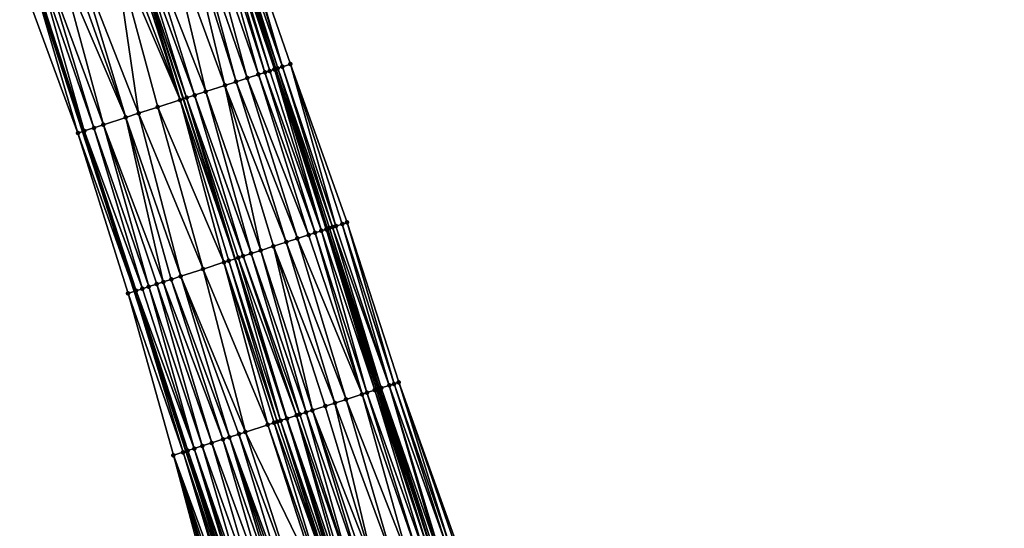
# Model space of a CAD drawing. Header units: feet. Extents: x 2004186 to 2014793, y 836912 to 864902.
# Tile 815 of 974: x 2004765 to 2004883, y 858209 to 858269. Entities that reach past the tile are written whole.
import ezdxf

# ---------------------------------------------------------------- set-up
doc = ezdxf.new("R2010")
doc.units = ezdxf.units.FT
doc.header["$LTSCALE"] = 100
doc.header["$MEASUREMENT"] = 0
for name, color, linetype, lineweight in [('EP_Travel Lane', 5, 'Continuous', 40), ('GPL_Skip Line', 2, 'Continuous', 40), ('Road Shots', 4, 'Continuous', 200), ('Road X-Section', 30, 'Continuous', 13)]:
    doc.layers.add(name, color=color, linetype=linetype, lineweight=lineweight)
doc.layers.add('I-77 SB_MM21-27-Surface-Border', color=7, linetype='Continuous')
doc.layers.add('I-77 SB_MM21-27-Surface-TIN', color=7, linetype='Continuous')

msp = doc.modelspace()

# ---------------------------------------------------------------- linework, layer by layer
at = {"layer": 'EP_Travel Lane'}
for points in [[(2004881.873520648, 857997.0684669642, 458.5691292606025), (2004875.747536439, 858016.1071297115, 458.5192208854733), (2004869.613133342, 858035.1499356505, 458.4484811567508), (2004863.477369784, 858054.1854238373, 458.3821357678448), (2004857.341625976, 858073.2208507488, 458.3037981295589), (2004851.205908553, 858092.2561958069, 458.2094438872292), (2004845.070229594, 858111.2914215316, 458.0917910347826), (2004838.93455364, 858130.3266379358, 457.9722679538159), (2004832.798871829, 858149.3618725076, 457.8563166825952), (2004826.6632275, 858168.3969907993, 457.7176259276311), (2004820.505195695, 858187.4350386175, 457.5665539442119), (2004814.337610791, 858206.459555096, 457.395103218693), (2004808.170107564, 858225.4838196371, 457.1969091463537), (2004802.002588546, 858244.5081328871, 457.0038855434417), (2004795.835165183, 858263.5321510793, 456.7795421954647), (2004789.667681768, 858282.5563545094, 456.5748603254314)], [(2004858.811787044, 857989.6379043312, 458.615256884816), (2004852.716852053, 858008.6865639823, 458.5591593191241), (2004846.597970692, 858027.7177653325, 458.4890646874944), (2004840.462217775, 858046.753220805, 458.4162963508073), (2004834.326472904, 858065.7886513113, 458.3386561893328), (2004828.190817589, 858084.823803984, 458.2066938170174), (2004822.055156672, 858103.8589740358, 458.0780883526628), (2004815.91946333, 858122.8942446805, 457.9692068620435), (2004809.783778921, 858141.9294876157, 457.8548856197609), (2004803.648109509, 858160.96468402, 457.731464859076), (2004797.499597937, 858179.9822164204, 457.5630751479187), (2004791.336236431, 858199.0082858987, 457.4093773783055), (2004785.172976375, 858218.0340422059, 457.2224387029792), (2004779.009815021, 858237.0594938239, 457.0031594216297), (2004772.846611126, 858256.0850767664, 456.7978183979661), (2004766.683431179, 858275.1105857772, 456.584631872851)]]:
    msp.add_polyline3d(points, dxfattribs=at)
at = {"layer": 'GPL_Skip Line'}
msp.add_polyline3d([(2004870.935166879, 857993.5443366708, 458.8010420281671), (2004864.801595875, 858012.5805491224, 458.746183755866), (2004858.659796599, 858031.614036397, 458.6814921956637), (2004852.513672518, 858050.6461199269, 458.6047081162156), (2004846.367547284, 858069.6782070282, 458.5286224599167), (2004840.221465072, 858088.7101609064, 458.4264794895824), (2004834.07541924, 858107.7420021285, 458.3023016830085), (2004827.929374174, 858126.7738409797, 458.1776602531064), (2004821.783314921, 858145.8057237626, 458.0616115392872), (2004815.637275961, 858164.8375437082, 457.9332722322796), (2004809.48068655, 858183.8656085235, 457.7604443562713), (2004803.317154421, 858202.8914790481, 457.5929444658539), (2004797.153690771, 858221.9171381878, 457.403007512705), (2004790.990242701, 858240.9427492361, 457.2079659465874), (2004784.826929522, 858259.9679438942, 456.9687273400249), (2004778.663469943, 858278.9935904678, 456.7774565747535)], dxfattribs=at)
at = {"layer": 'I-77 SB_MM21-27-Surface-Border', "color": 3, "linetype": 'ByBlock', "lineweight": -2}
for points in [[(2004791.031646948, 858282.9971147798, 456.4688542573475), (2004797.575672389, 858264.0946332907, 456.6484780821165), (2004804.309958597, 858245.2538027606, 456.8295379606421), (2004810.473404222, 858226.2281992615, 457.0253808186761), (2004817.207816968, 858207.3869781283, 457.1649817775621), (2004823.371310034, 858188.3612281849, 457.345280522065), (2004829.721831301, 858169.3834546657, 457.4933803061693), (2004835.677512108, 858150.2902850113, 457.6436087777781), (2004841.823599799, 858131.258314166, 457.7424332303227), (2004847.969608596, 858112.2265876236, 457.8890655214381), (2004854.115690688, 858093.1946341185, 457.9912454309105), (2004860.071450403, 858074.101220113, 458.0936927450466), (2004865.836884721, 858054.9463549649, 458.1981775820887), (2004871.983025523, 858035.9142196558, 458.2648225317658), (2004877.746383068, 858016.7509789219, 458.3539276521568), (2004882.547377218, 857997.2855358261, 458.5244382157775)], [(2004857.800223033, 857989.3119318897, 458.5795687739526), (2004852.428094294, 858008.5935127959, 458.548836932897), (2004845.337633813, 858027.3105517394, 458.4524328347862), (2004839.001214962, 858046.2810892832, 458.359136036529), (2004832.093858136, 858065.0671550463, 458.2488504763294), (2004825.757494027, 858084.0375230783, 458.1224225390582), (2004819.230837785, 858102.9463369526, 457.977844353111), (2004813.084783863, 858121.9782032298, 457.8585929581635), (2004806.93871774, 858141.0101072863, 457.7467051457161), (2004800.792676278, 858160.041934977, 457.619880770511), (2004794.831159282, 858179.1167813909, 457.4689240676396), (2004788.857836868, 858198.2044604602, 457.3195889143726), (2004783.645625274, 858217.5385342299, 457.1538074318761), (2004778.243193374, 858236.810832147, 456.9733313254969), (2004772.270011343, 858255.8980778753, 456.7779989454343), (2004765.345662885, 858274.6766446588, 456.530457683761)]]:
    msp.add_polyline3d(points, dxfattribs=at)
at = {"layer": 'I-77 SB_MM21-27-Surface-TIN', "color": 128, "linetype": 'ByBlock', "lineweight": -2}
for points in [[(2004788.938301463, 858282.3204268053, 456.609340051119), (2004788.367455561, 858282.1356702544, 456.6258647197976), (2004794.530865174, 858263.1101779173, 456.8335073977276)], [(2004789.318878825, 858282.4435563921, 456.5939242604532), (2004788.938301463, 858282.3204268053, 456.609340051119), (2004795.101719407, 858263.2949087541, 456.8142533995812)], [(2004788.938301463, 858282.3204268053, 456.609340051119), (2004794.530865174, 858263.1101779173, 456.8335073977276), (2004795.101719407, 858263.2949087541, 456.8142533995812)], [(2004789.318878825, 858282.4435563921, 456.5939242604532), (2004795.67259209, 858263.4795826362, 456.7889540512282), (2004789.667681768, 858282.5563545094, 456.5748603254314)], [(2004789.318878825, 858282.4435563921, 456.5939242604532), (2004795.101719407, 858263.2949087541, 456.8142533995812), (2004795.67259209, 858263.4795826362, 456.7889540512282)], [(2004789.699472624, 858282.5666352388, 456.5731227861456), (2004789.667681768, 858282.5563545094, 456.5748603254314), (2004795.835165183, 858263.5321510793, 456.7795421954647)], [(2004795.67259209, 858263.4795826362, 456.7889540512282), (2004795.835165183, 858263.5321510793, 456.7795421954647), (2004789.667681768, 858282.5563545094, 456.5748603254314)], [(2004790.080082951, 858282.6896630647, 456.5469057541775), (2004789.699472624, 858282.5666352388, 456.5731227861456), (2004796.05318965, 858263.6026498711, 456.766920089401)], [(2004789.699472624, 858282.5666352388, 456.5731227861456), (2004795.835165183, 858263.5321510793, 456.7795421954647), (2004796.05318965, 858263.6026498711, 456.766920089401)], [(2004790.841332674, 858282.9356289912, 456.4849479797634), (2004790.080082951, 858282.6896630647, 456.5469057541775), (2004796.62410595, 858263.7871891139, 456.7273296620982)], [(2004790.080082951, 858282.6896630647, 456.5469057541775), (2004796.05318965, 858263.6026498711, 456.766920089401), (2004796.62410595, 858263.7871891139, 456.7273296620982)], [(2004791.031646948, 858282.9971147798, 456.4688542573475), (2004790.841332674, 858282.9356289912, 456.4849479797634), (2004796.62410595, 858263.7871891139, 456.7273296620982)], [(2004791.031646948, 858282.9971147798, 456.4688542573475), (2004796.62410595, 858263.7871891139, 456.7273296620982), (2004797.575672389, 858264.0946332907, 456.6484780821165)], [(2004785.132763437, 858281.0884037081, 456.6863072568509), (2004782.84949733, 858280.3490147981, 456.7139070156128), (2004789.773973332, 858261.570054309, 456.919660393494)], [(2004785.893850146, 858281.33487283, 456.677760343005), (2004785.132763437, 858281.0884037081, 456.6863072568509), (2004791.105882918, 858262.001351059, 456.9021332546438)], [(2004785.132763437, 858281.0884037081, 456.6863072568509), (2004789.773973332, 858261.570054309, 456.919660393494), (2004791.105882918, 858262.001351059, 456.9021332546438)], [(2004787.225785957, 858281.7660886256, 456.6516403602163), (2004785.893850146, 858281.33487283, 456.677760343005), (2004792.437821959, 858262.4325568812, 456.8749547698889)], [(2004785.893850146, 858281.33487283, 456.677760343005), (2004791.105882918, 858262.001351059, 456.9021332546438), (2004792.437821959, 858262.4325568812, 456.8749547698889)], [(2004788.367455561, 858282.1356702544, 456.6258647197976), (2004787.225785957, 858281.7660886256, 456.6516403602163), (2004793.769752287, 858262.8637896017, 456.8506313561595)], [(2004787.225785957, 858281.7660886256, 456.6516403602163), (2004792.437821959, 858262.4325568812, 456.8749547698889), (2004793.769752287, 858262.8637896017, 456.8506313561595)], [(2004788.367455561, 858282.1356702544, 456.6258647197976), (2004793.769752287, 858262.8637896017, 456.8506313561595), (2004794.530865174, 858263.1101779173, 456.8335073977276)], [(2004782.84949733, 858280.3490147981, 456.7139070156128), (2004780.185642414, 858279.48653164, 456.7606735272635), (2004787.490724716, 858260.8306114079, 456.9415291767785)], [(2004782.84949733, 858280.3490147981, 456.7139070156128), (2004787.490724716, 858260.8306114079, 456.9415291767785), (2004789.773973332, 858261.570054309, 456.919660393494)], [(2004778.282934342, 858278.8703319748, 456.7791898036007), (2004777.331608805, 858278.5621441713, 456.7791104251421), (2004784.446397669, 858259.8446738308, 456.969232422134)], [(2004778.282934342, 858278.8703319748, 456.7791898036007), (2004784.446397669, 858259.8446738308, 456.969232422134), (2004778.663469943, 858278.9935904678, 456.7774565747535)], [(2004779.234273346, 858279.1784782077, 456.7748567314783), (2004778.663469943, 858278.9935904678, 456.7774565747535), (2004785.207461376, 858260.0912139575, 456.9682222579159)], [(2004784.446397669, 858259.8446738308, 456.969232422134), (2004784.826929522, 858259.9679438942, 456.9687273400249), (2004778.663469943, 858278.9935904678, 456.7774565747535)], [(2004785.207461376, 858260.0912139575, 456.9682222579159), (2004778.663469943, 858278.9935904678, 456.7774565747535), (2004784.826929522, 858259.9679438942, 456.9687273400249)], [(2004780.185642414, 858279.48653164, 456.7606735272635), (2004779.234273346, 858279.1784782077, 456.7748567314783), (2004786.158812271, 858260.3993234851, 456.9599932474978)], [(2004779.234273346, 858279.1784782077, 456.7748567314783), (2004785.207461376, 858260.0912139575, 456.9682222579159), (2004786.158812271, 858260.3993234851, 456.9599932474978)], [(2004780.185642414, 858279.48653164, 456.7606735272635), (2004786.158812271, 858260.3993234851, 456.9599932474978), (2004787.490724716, 858260.8306114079, 456.9415291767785)], [(2004776.570566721, 858278.3155372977, 456.7730359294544), (2004772.1946671, 858276.8972626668, 456.7078453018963), (2004779.499639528, 858258.2416815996, 456.9247004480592)], [(2004777.331608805, 858278.5621441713, 456.7791104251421), (2004776.570566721, 858278.3155372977, 456.7730359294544), (2004784.446397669, 858259.8446738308, 456.969232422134)], [(2004776.570566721, 858278.3155372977, 456.7730359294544), (2004781.78273811, 858258.9815876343, 456.9519902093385), (2004784.446397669, 858259.8446738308, 456.969232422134)], [(2004776.570566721, 858278.3155372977, 456.7730359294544), (2004779.499639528, 858258.2416815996, 456.9247004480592), (2004781.78273811, 858258.9815876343, 456.9519902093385)], [(2004771.243399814, 858276.5888950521, 456.6886801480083), (2004770.101876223, 858276.2188627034, 456.6666148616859), (2004777.977579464, 858257.7483934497, 456.9046539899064)], [(2004772.1946671, 858276.8972626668, 456.7078453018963), (2004771.243399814, 858276.5888950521, 456.6886801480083), (2004777.977579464, 858257.7483934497, 456.9046539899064)], [(2004772.1946671, 858276.8972626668, 456.7078453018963), (2004777.977579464, 858257.7483934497, 456.9046539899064), (2004779.499639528, 858258.2416815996, 456.9247004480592)], [(2004767.628581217, 858275.4171070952, 456.6168056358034), (2004766.867596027, 858275.1703245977, 456.5920898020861), (2004773.030992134, 858256.1448739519, 456.8041561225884)], [(2004768.389581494, 858275.6638430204, 456.6365780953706), (2004767.628581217, 858275.4171070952, 456.6168056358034), (2004774.172494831, 858256.5149707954, 456.8330672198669)], [(2004767.628581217, 858275.4171070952, 456.6168056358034), (2004773.030992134, 858256.1448739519, 456.8041561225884), (2004774.172494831, 858256.5149707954, 456.8330672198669)], [(2004770.101876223, 858276.2188627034, 456.6666148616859), (2004768.389581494, 858275.6638430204, 456.6365780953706), (2004775.314016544, 858256.8850089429, 456.8557481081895)], [(2004768.389581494, 858275.6638430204, 456.6365780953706), (2004774.172494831, 858256.5149707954, 456.8330672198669), (2004775.314016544, 858256.8850089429, 456.8557481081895)], [(2004770.101876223, 858276.2188627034, 456.6666148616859), (2004775.314016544, 858256.8850089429, 456.8557481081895), (2004777.977579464, 858257.7483934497, 456.9046539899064)], [(2004765.345662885, 858274.6766446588, 456.530457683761), (2004772.270011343, 858255.8980778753, 456.7779989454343), (2004766.683431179, 858275.1105857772, 456.584631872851)], [(2004766.867596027, 858275.1703245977, 456.5920898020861), (2004766.683431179, 858275.1105857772, 456.584631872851), (2004773.030992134, 858256.1448739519, 456.8041561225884)], [(2004772.270011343, 858255.8980778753, 456.7779989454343), (2004772.846611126, 858256.0850767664, 456.7978183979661), (2004766.683431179, 858275.1105857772, 456.584631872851)], [(2004773.030992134, 858256.1448739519, 456.8041561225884), (2004766.683431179, 858275.1105857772, 456.584631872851), (2004772.846611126, 858256.0850767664, 456.7978183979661)], [(2004795.67259209, 858263.4795826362, 456.7889540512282), (2004795.101719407, 858263.2949087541, 456.8142533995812), (2004801.265091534, 858244.2695321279, 457.0341765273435)], [(2004795.67259209, 858263.4795826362, 456.7889540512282), (2004801.83595464, 858244.4542355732, 457.0120150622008), (2004795.835165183, 858263.5321510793, 456.7795421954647)], [(2004795.67259209, 858263.4795826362, 456.7889540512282), (2004801.265091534, 858244.2695321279, 457.0341765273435), (2004801.83595464, 858244.4542355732, 457.0120150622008)], [(2004796.05318965, 858263.6026498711, 456.766920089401), (2004795.835165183, 858263.5321510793, 456.7795421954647), (2004802.002588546, 858244.5081328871, 457.0038855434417)], [(2004801.83595464, 858244.4542355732, 457.0120150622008), (2004802.002588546, 858244.5081328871, 457.0038855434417), (2004795.835165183, 858263.5321510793, 456.7795421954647)], [(2004796.62410595, 858263.7871891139, 456.7273296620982), (2004796.05318965, 858263.6026498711, 456.766920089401), (2004802.597143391, 858244.7003897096, 456.9700345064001)], [(2004796.05318965, 858263.6026498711, 456.766920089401), (2004802.002588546, 858244.5081328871, 457.0038855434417), (2004802.216541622, 858244.5773354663, 456.9934474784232)], [(2004796.05318965, 858263.6026498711, 456.766920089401), (2004802.216541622, 858244.5773354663, 456.9934474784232), (2004802.597143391, 858244.7003897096, 456.9700345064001)], [(2004797.575672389, 858264.0946332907, 456.6484780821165), (2004796.62410595, 858263.7871891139, 456.7273296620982), (2004802.977762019, 858244.8233919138, 456.9410979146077)], [(2004796.62410595, 858263.7871891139, 456.7273296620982), (2004802.597143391, 858244.7003897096, 456.9700345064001), (2004802.977762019, 858244.8233919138, 456.9410979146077)], [(2004797.575672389, 858264.0946332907, 456.6484780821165), (2004803.739028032, 858245.0693075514, 456.873802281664), (2004804.309958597, 858245.2538027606, 456.8295379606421)], [(2004797.575672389, 858264.0946332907, 456.6484780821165), (2004802.977762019, 858244.8233919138, 456.9410979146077), (2004803.739028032, 858245.0693075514, 456.873802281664)], [(2004792.437821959, 858262.4325568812, 456.8749547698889), (2004791.105882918, 858262.001351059, 456.9021332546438), (2004798.410925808, 858243.3455524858, 457.0959015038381)], [(2004793.769752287, 858262.8637896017, 456.8506313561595), (2004792.437821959, 858262.4325568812, 456.8749547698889), (2004799.742861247, 858243.7767694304, 457.069903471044)], [(2004792.437821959, 858262.4325568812, 456.8749547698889), (2004798.410925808, 858243.3455524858, 457.0959015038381), (2004799.742861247, 858243.7767694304, 457.069903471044)], [(2004794.530865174, 858263.1101779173, 456.8335073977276), (2004793.769752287, 858262.8637896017, 456.8506313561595), (2004800.503964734, 858244.0231867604, 457.0558591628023)], [(2004793.769752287, 858262.8637896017, 456.8506313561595), (2004799.742861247, 858243.7767694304, 457.069903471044), (2004800.503964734, 858244.0231867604, 457.0558591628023)], [(2004795.101719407, 858263.2949087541, 456.8142533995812), (2004794.530865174, 858263.1101779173, 456.8335073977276), (2004801.265091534, 858244.2695321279, 457.0341765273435)], [(2004794.530865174, 858263.1101779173, 456.8335073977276), (2004800.503964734, 858244.0231867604, 457.0558591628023), (2004801.265091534, 858244.2695321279, 457.0341765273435)], [(2004789.773973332, 858261.570054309, 456.919660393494), (2004787.490724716, 858260.8306114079, 456.9415291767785), (2004794.034612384, 858241.9285552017, 457.1662927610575)], [(2004791.105882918, 858262.001351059, 456.9021332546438), (2004789.773973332, 858261.570054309, 456.919660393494), (2004797.079003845, 858242.9142939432, 457.117484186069)], [(2004789.773973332, 858261.570054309, 456.919660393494), (2004795.556817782, 858242.421394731, 457.1387209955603), (2004797.079003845, 858242.9142939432, 457.117484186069)], [(2004789.773973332, 858261.570054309, 456.919660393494), (2004794.034612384, 858241.9285552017, 457.1662927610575), (2004795.556817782, 858242.421394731, 457.1387209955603)], [(2004791.105882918, 858262.001351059, 456.9021332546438), (2004797.079003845, 858242.9142939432, 457.117484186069), (2004798.410925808, 858243.3455524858, 457.0959015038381)], [(2004784.446397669, 858259.8446738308, 456.969232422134), (2004790.990242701, 858240.9427492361, 457.2079659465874), (2004784.826929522, 858259.9679438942, 456.9687273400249)], [(2004785.207461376, 858260.0912139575, 456.9682222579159), (2004784.826929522, 858259.9679438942, 456.9687273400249), (2004790.990242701, 858240.9427492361, 457.2079659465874)], [(2004786.158812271, 858260.3993234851, 456.9599932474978), (2004785.207461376, 858260.0912139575, 456.9682222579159), (2004791.941592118, 858241.2508633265, 457.2002211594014)], [(2004785.207461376, 858260.0912139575, 456.9682222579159), (2004790.990242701, 858240.9427492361, 457.2079659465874), (2004791.370775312, 858241.0660169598, 457.2072124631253)], [(2004785.207461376, 858260.0912139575, 456.9682222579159), (2004791.370775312, 858241.0660169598, 457.2072124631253), (2004791.941592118, 858241.2508633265, 457.2002211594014)], [(2004787.490724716, 858260.8306114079, 456.9415291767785), (2004786.158812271, 858260.3993234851, 456.9599932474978), (2004792.892966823, 858241.5588993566, 457.1841908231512)], [(2004786.158812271, 858260.3993234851, 456.9599932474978), (2004791.941592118, 858241.2508633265, 457.2002211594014), (2004792.892966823, 858241.5588993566, 457.1841908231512)], [(2004787.490724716, 858260.8306114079, 456.9415291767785), (2004792.892966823, 858241.5588993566, 457.1841908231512), (2004794.034612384, 858241.9285552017, 457.1662927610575)], [(2004781.78273811, 858258.9815876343, 456.9519902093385), (2004779.499639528, 858258.2416815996, 456.9247004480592), (2004787.185060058, 858239.7096291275, 457.1684926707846)], [(2004784.446397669, 858259.8446738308, 456.969232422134), (2004781.78273811, 858258.9815876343, 456.9519902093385), (2004789.658394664, 858240.511262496, 457.2053269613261)], [(2004781.78273811, 858258.9815876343, 456.9519902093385), (2004787.185060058, 858239.7096291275, 457.1684926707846), (2004789.658394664, 858240.511262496, 457.2053269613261)], [(2004784.446397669, 858259.8446738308, 456.969232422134), (2004790.229177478, 858240.6962137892, 457.2094729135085), (2004790.990242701, 858240.9427492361, 457.2079659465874)], [(2004784.446397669, 858259.8446738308, 456.969232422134), (2004789.658394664, 858240.511262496, 457.2053269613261), (2004790.229177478, 858240.6962137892, 457.2094729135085)], [(2004777.977579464, 858257.7483934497, 456.9046539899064), (2004775.314016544, 858256.8850089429, 456.8557481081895), (2004782.428716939, 858238.1678116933, 457.0748576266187)], [(2004779.499639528, 858258.2416815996, 456.9247004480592), (2004777.977579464, 858257.7483934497, 456.9046539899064), (2004784.521493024, 858238.8462573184, 457.1209347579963)], [(2004777.977579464, 858257.7483934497, 456.9046539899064), (2004783.379983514, 858238.4761815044, 457.0942559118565), (2004784.521493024, 858238.8462573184, 457.1209347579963)], [(2004777.977579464, 858257.7483934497, 456.9046539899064), (2004782.428716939, 858238.1678116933, 457.0748576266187), (2004783.379983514, 858238.4761815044, 457.0942559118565)], [(2004779.499639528, 858258.2416815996, 456.9247004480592), (2004784.521493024, 858238.8462573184, 457.1209347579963), (2004787.185060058, 858239.7096291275, 457.1684926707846)], [(2004774.172494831, 858256.5149707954, 456.8330672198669), (2004773.030992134, 858256.1448739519, 456.8041561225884), (2004779.95539517, 858237.3661386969, 457.0338171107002)], [(2004775.314016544, 858256.8850089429, 456.8557481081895), (2004774.172494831, 858256.5149707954, 456.8330672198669), (2004780.716401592, 858237.612855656, 457.0515764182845)], [(2004774.172494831, 858256.5149707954, 456.8330672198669), (2004779.95539517, 858237.3661386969, 457.0338171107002), (2004780.716401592, 858237.612855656, 457.0515764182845)], [(2004775.314016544, 858256.8850089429, 456.8557481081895), (2004781.667684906, 858237.9211737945, 457.0654900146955), (2004782.428716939, 858238.1678116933, 457.0748576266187)], [(2004775.314016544, 858256.8850089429, 456.8557481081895), (2004780.716401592, 858237.612855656, 457.0515764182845), (2004781.667684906, 858237.9211737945, 457.0654900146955)], [(2004772.270011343, 858255.8980778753, 456.7779989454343), (2004779.009815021, 858237.0594938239, 457.0031594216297), (2004772.846611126, 858256.0850767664, 456.7978183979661)], [(2004772.270011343, 858255.8980778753, 456.7779989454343), (2004778.243193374, 858236.810832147, 456.9733313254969), (2004779.009815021, 858237.0594938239, 457.0031594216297)], [(2004773.030992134, 858256.1448739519, 456.8041561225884), (2004772.846611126, 858256.0850767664, 456.7978183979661), (2004779.194406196, 858237.1193678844, 457.010341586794)], [(2004779.194406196, 858237.1193678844, 457.010341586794), (2004772.846611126, 858256.0850767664, 456.7978183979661), (2004779.009815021, 858237.0594938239, 457.0031594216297)], [(2004773.030992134, 858256.1448739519, 456.8041561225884), (2004779.194406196, 858237.1193678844, 457.010341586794), (2004779.95539517, 858237.3661386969, 457.0338171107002)], [(2004802.977762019, 858244.8233919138, 456.9410979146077), (2004802.597143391, 858244.7003897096, 456.9700345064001), (2004809.33156001, 858225.8591566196, 457.1083663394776)], [(2004803.739028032, 858245.0693075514, 456.873802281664), (2004802.977762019, 858244.8233919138, 456.9410979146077), (2004809.33156001, 858225.8591566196, 457.1083663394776)], [(2004804.309958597, 858245.2538027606, 456.8295379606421), (2004803.739028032, 858245.0693075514, 456.873802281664), (2004809.902493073, 858226.0436441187, 457.0632836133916)], [(2004803.739028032, 858245.0693075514, 456.873802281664), (2004809.33156001, 858225.8591566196, 457.1083663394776), (2004809.902493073, 858226.0436441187, 457.0632836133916)], [(2004804.309958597, 858245.2538027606, 456.8295379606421), (2004809.902493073, 858226.0436441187, 457.0632836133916), (2004810.473404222, 858226.2281992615, 457.0253808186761)], [(2004799.742861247, 858243.7767694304, 457.069903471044), (2004798.410925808, 858243.3455524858, 457.0959015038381), (2004806.096580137, 858224.8127783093, 457.2630892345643)], [(2004800.503964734, 858244.0231867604, 457.0558591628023), (2004799.742861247, 858243.7767694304, 457.069903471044), (2004806.096580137, 858224.8127783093, 457.2630892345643)], [(2004801.265091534, 858244.2695321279, 457.0341765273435), (2004800.503964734, 858244.0231867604, 457.0558591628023), (2004806.667412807, 858224.9975757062, 457.250900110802)], [(2004800.503964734, 858244.0231867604, 457.0558591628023), (2004806.096580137, 858224.8127783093, 457.2630892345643), (2004806.667412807, 858224.9975757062, 457.250900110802)], [(2004801.83595464, 858244.4542355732, 457.0120150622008), (2004801.265091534, 858244.2695321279, 457.0341765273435), (2004807.618815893, 858225.3055241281, 457.2255707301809)], [(2004801.265091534, 858244.2695321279, 457.0341765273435), (2004806.667412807, 858224.9975757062, 457.250900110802), (2004807.618815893, 858225.3055241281, 457.2255707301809)], [(2004801.83595464, 858244.4542355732, 457.0120150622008), (2004807.999398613, 858225.4286371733, 457.2083991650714), (2004802.002588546, 858244.5081328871, 457.0038855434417)], [(2004801.83595464, 858244.4542355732, 457.0120150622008), (2004807.809102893, 858225.36709411, 457.2184135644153), (2004807.999398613, 858225.4286371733, 457.2083991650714)], [(2004801.83595464, 858244.4542355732, 457.0120150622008), (2004807.618815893, 858225.3055241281, 457.2255707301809), (2004807.809102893, 858225.36709411, 457.2184135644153)], [(2004802.216541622, 858244.5773354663, 456.9934474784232), (2004802.002588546, 858244.5081328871, 457.0038855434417), (2004808.170107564, 858225.4838196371, 457.1969091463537)], [(2004807.999398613, 858225.4286371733, 457.2083991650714), (2004808.170107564, 858225.4838196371, 457.1969091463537), (2004802.002588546, 858244.5081328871, 457.0038855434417)], [(2004802.597143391, 858244.7003897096, 456.9700345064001), (2004802.216541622, 858244.5773354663, 456.9934474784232), (2004808.380007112, 858225.5516706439, 457.1827813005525)], [(2004802.216541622, 858244.5773354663, 456.9934474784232), (2004808.170107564, 858225.4838196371, 457.1969091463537), (2004808.380007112, 858225.5516706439, 457.1827813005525)], [(2004802.597143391, 858244.7003897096, 456.9700345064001), (2004808.380007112, 858225.5516706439, 457.1827813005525), (2004809.33156001, 858225.8591566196, 457.1083663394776)], [(2004795.556817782, 858242.421394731, 457.1387209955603), (2004794.034612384, 858241.9285552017, 457.1662927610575), (2004800.198041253, 858222.903003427, 457.3676258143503)], [(2004797.079003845, 858242.9142939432, 457.117484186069), (2004795.556817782, 858242.421394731, 457.1387209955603), (2004802.861875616, 858223.7655500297, 457.3275935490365)], [(2004795.556817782, 858242.421394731, 457.1387209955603), (2004801.72023577, 858223.3958765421, 457.3436189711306), (2004802.861875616, 858223.7655500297, 457.3275935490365)], [(2004795.556817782, 858242.421394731, 457.1387209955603), (2004800.198041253, 858222.903003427, 457.3676258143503), (2004801.72023577, 858223.3958765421, 457.3436189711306)], [(2004798.410925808, 858243.3455524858, 457.0959015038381), (2004797.079003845, 858242.9142939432, 457.117484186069), (2004804.193798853, 858224.1968046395, 457.3055934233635)], [(2004797.079003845, 858242.9142939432, 457.117484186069), (2004802.861875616, 858223.7655500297, 457.3275935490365), (2004804.193798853, 858224.1968046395, 457.3055934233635)], [(2004798.410925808, 858243.3455524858, 457.0959015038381), (2004804.193798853, 858224.1968046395, 457.3055934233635), (2004806.096580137, 858224.8127783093, 457.2630892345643)], [(2004791.941592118, 858241.2508633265, 457.2002211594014), (2004791.370775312, 858241.0660169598, 457.2072124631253), (2004798.295292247, 858222.2869301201, 457.3995541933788)], [(2004792.892966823, 858241.5588993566, 457.1841908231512), (2004791.941592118, 858241.2508633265, 457.2002211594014), (2004798.675835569, 858222.4101647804, 457.395291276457)], [(2004791.941592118, 858241.2508633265, 457.2002211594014), (2004798.295292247, 858222.2869301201, 457.3995541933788), (2004798.675835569, 858222.4101647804, 457.395291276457)], [(2004794.034612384, 858241.9285552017, 457.1662927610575), (2004792.892966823, 858241.5588993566, 457.1841908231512), (2004799.436942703, 858222.6565708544, 457.3800522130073)], [(2004792.892966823, 858241.5588993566, 457.1841908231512), (2004798.675835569, 858222.4101647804, 457.395291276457), (2004799.436942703, 858222.6565708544, 457.3800522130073)], [(2004794.034612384, 858241.9285552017, 457.1662927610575), (2004799.436942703, 858222.6565708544, 457.3800522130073), (2004800.198041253, 858222.903003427, 457.3676258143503)], [(2004789.658394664, 858240.511262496, 457.2053269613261), (2004787.185060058, 858239.7096291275, 457.1684926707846), (2004794.870525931, 858221.1774366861, 457.3974277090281)], [(2004790.229177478, 858240.6962137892, 457.2094729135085), (2004789.658394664, 858240.511262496, 457.2053269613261), (2004796.012070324, 858221.5474048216, 457.4126772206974)], [(2004789.658394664, 858240.511262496, 457.2053269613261), (2004795.631548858, 858221.4241026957, 457.4097790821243), (2004796.012070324, 858221.5474048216, 457.4126772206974)], [(2004789.658394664, 858240.511262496, 457.2053269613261), (2004794.870525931, 858221.1774366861, 457.3974277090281), (2004795.631548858, 858221.4241026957, 457.4097790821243)], [(2004790.229177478, 858240.6962137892, 457.2094729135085), (2004796.392607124, 858221.6706596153, 457.4105513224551), (2004790.990242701, 858240.9427492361, 457.2079659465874)], [(2004790.229177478, 858240.6962137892, 457.2094729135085), (2004796.012070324, 858221.5474048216, 457.4126772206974), (2004796.392607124, 858221.6706596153, 457.4105513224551)], [(2004791.370775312, 858241.0660169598, 457.2072124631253), (2004790.990242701, 858240.9427492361, 457.2079659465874), (2004797.153690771, 858221.9171381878, 457.403007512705)], [(2004796.392607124, 858221.6706596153, 457.4105513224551), (2004797.153690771, 858221.9171381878, 457.403007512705), (2004790.990242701, 858240.9427492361, 457.2079659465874)], [(2004791.370775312, 858241.0660169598, 457.2072124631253), (2004797.153690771, 858221.9171381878, 457.403007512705), (2004798.295292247, 858222.2869301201, 457.3995541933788)], [(2004787.185060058, 858239.7096291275, 457.1684926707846), (2004784.521493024, 858238.8462573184, 457.1209347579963), (2004792.206927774, 858220.3141609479, 457.3600671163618)], [(2004787.185060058, 858239.7096291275, 457.1684926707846), (2004792.206927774, 858220.3141609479, 457.3600671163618), (2004794.870525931, 858221.1774366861, 457.3974277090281)], [(2004781.667684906, 858237.9211737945, 457.0654900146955), (2004780.716401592, 858237.612855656, 457.0515764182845), (2004787.070041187, 858218.6491093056, 457.2707429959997)], [(2004782.428716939, 858238.1678116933, 457.0748576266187), (2004781.667684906, 858237.9211737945, 457.0654900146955), (2004788.211582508, 858219.0190869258, 457.2869992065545)], [(2004781.667684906, 858237.9211737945, 457.0654900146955), (2004787.070041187, 858218.6491093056, 457.2707429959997), (2004788.211582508, 858219.0190869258, 457.2869992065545)], [(2004783.379983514, 858238.4761815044, 457.0942559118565), (2004782.428716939, 858238.1678116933, 457.0748576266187), (2004789.543361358, 858219.4507872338, 457.3123070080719)], [(2004782.428716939, 858238.1678116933, 457.0748576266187), (2004788.211582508, 858219.0190869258, 457.2869992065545), (2004789.543361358, 858219.4507872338, 457.3123070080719)], [(2004784.521493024, 858238.8462573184, 457.1209347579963), (2004783.379983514, 858238.4761815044, 457.0942559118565), (2004790.304373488, 858219.6974865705, 457.3281958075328)], [(2004783.379983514, 858238.4761815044, 457.0942559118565), (2004789.543361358, 858219.4507872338, 457.3123070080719), (2004790.304373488, 858219.6974865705, 457.3281958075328)], [(2004784.521493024, 858238.8462573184, 457.1209347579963), (2004791.44591107, 858220.0674757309, 457.3456769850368), (2004792.206927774, 858220.3141609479, 457.3600671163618)], [(2004784.521493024, 858238.8462573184, 457.1209347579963), (2004790.304373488, 858219.6974865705, 457.3281958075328), (2004791.44591107, 858220.0674757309, 457.3456769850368)], [(2004778.243193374, 858236.810832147, 456.9733313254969), (2004784.787053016, 858217.908862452, 457.2072777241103), (2004779.009815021, 858237.0594938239, 457.0031594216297)], [(2004778.243193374, 858236.810832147, 456.9733313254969), (2004783.645625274, 858217.5385342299, 457.1538074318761), (2004784.787053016, 858217.908862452, 457.2072777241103)], [(2004779.194406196, 858237.1193678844, 457.010341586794), (2004779.009815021, 858237.0594938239, 457.0031594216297), (2004785.357780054, 858218.0939859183, 457.229698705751)], [(2004784.787053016, 858217.908862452, 457.2072777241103), (2004785.172976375, 858218.0340422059, 457.2224387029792), (2004779.009815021, 858237.0594938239, 457.0031594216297)], [(2004785.357780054, 858218.0939859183, 457.229698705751), (2004779.009815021, 858237.0594938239, 457.0031594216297), (2004785.172976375, 858218.0340422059, 457.2224387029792)], [(2004779.95539517, 858237.3661386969, 457.0338171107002), (2004779.194406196, 858237.1193678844, 457.010341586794), (2004786.118776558, 858218.340733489, 457.2507072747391)], [(2004779.194406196, 858237.1193678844, 457.010341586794), (2004785.357780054, 858218.0939859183, 457.229698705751), (2004786.118776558, 858218.340733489, 457.2507072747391)], [(2004780.716401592, 858237.612855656, 457.0515764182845), (2004779.95539517, 858237.3661386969, 457.0338171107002), (2004786.118776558, 858218.340733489, 457.2507072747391)], [(2004780.716401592, 858237.612855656, 457.0515764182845), (2004786.118776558, 858218.340733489, 457.2507072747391), (2004787.070041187, 858218.6491093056, 457.2707429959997)], [(2004809.902493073, 858226.0436441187, 457.0632836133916), (2004809.33156001, 858225.8591566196, 457.1083663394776), (2004816.065949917, 858207.0180059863, 457.2554503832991)], [(2004810.473404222, 858226.2281992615, 457.0253808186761), (2004809.902493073, 858226.0436441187, 457.0632836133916), (2004816.446575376, 858207.1409871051, 457.2242756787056)], [(2004809.902493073, 858226.0436441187, 457.0632836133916), (2004816.065949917, 858207.0180059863, 457.2554503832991), (2004816.446575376, 858207.1409871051, 457.2242756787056)], [(2004810.473404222, 858226.2281992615, 457.0253808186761), (2004817.017505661, 858207.3254831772, 457.1801029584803), (2004817.207816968, 858207.3869781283, 457.1649817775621)], [(2004810.473404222, 858226.2281992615, 457.0253808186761), (2004816.446575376, 858207.1409871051, 457.2242756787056), (2004817.017505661, 858207.3254831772, 457.1801029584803)], [(2004806.096580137, 858224.8127783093, 457.2630892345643), (2004804.193798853, 858224.1968046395, 457.3055934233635), (2004811.498922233, 858205.540757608, 457.4729899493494)], [(2004806.667412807, 858224.9975757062, 457.250900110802), (2004806.096580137, 858224.8127783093, 457.2630892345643), (2004812.640572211, 858205.9103998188, 457.453644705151)], [(2004806.096580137, 858224.8127783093, 457.2630892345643), (2004811.498922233, 858205.540757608, 457.4729899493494), (2004812.640572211, 858205.9103998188, 457.453644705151)], [(2004807.618815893, 858225.3055241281, 457.2255707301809), (2004806.667412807, 858224.9975757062, 457.250900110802), (2004813.401691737, 858206.1567676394, 457.4343452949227)], [(2004806.667412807, 858224.9975757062, 457.250900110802), (2004812.640572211, 858205.9103998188, 457.453644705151), (2004813.401691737, 858206.1567676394, 457.4343452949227)], [(2004807.809102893, 858225.36709411, 457.2184135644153), (2004807.618815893, 858225.3055241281, 457.2255707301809), (2004813.972544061, 858206.3415043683, 457.4157166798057)], [(2004807.618815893, 858225.3055241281, 457.2255707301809), (2004813.401691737, 858206.1567676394, 457.4343452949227), (2004813.972544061, 858206.3415043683, 457.4157166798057)], [(2004807.999398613, 858225.4286371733, 457.2083991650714), (2004807.809102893, 858225.36709411, 457.2184135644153), (2004813.972544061, 858206.3415043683, 457.4157166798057)], [(2004807.999398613, 858225.4286371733, 457.2083991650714), (2004814.337610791, 858206.459555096, 457.395103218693), (2004808.170107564, 858225.4838196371, 457.1969091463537)], [(2004807.999398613, 858225.4286371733, 457.2083991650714), (2004813.972544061, 858206.3415043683, 457.4157166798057), (2004814.337610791, 858206.459555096, 457.395103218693)], [(2004808.380007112, 858225.5516706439, 457.1827813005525), (2004808.170107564, 858225.4838196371, 457.1969091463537), (2004814.337610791, 858206.459555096, 457.395103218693)], [(2004809.33156001, 858225.8591566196, 457.1083663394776), (2004808.380007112, 858225.5516706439, 457.1827813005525), (2004814.924020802, 858206.6492254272, 457.3662542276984)], [(2004808.380007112, 858225.5516706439, 457.1827813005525), (2004814.337610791, 858206.459555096, 457.395103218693), (2004814.543437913, 858206.5261129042, 457.3834812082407)], [(2004808.380007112, 858225.5516706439, 457.1827813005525), (2004814.543437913, 858206.5261129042, 457.3834812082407), (2004814.924020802, 858206.6492254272, 457.3662542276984)], [(2004809.33156001, 858225.8591566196, 457.1083663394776), (2004815.114332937, 858206.7107178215, 457.3508616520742), (2004816.065949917, 858207.0180059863, 457.2554503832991)], [(2004809.33156001, 858225.8591566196, 457.1083663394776), (2004814.924020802, 858206.6492254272, 457.3662542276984), (2004815.114332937, 858206.7107178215, 457.3508616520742)], [(2004802.861875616, 858223.7655500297, 457.3275935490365), (2004801.72023577, 858223.3958765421, 457.3436189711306), (2004807.503158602, 858204.2469750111, 457.5369982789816)], [(2004804.193798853, 858224.1968046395, 457.3055934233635), (2004802.861875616, 858223.7655500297, 457.3275935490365), (2004809.78643273, 858204.9863391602, 457.5067703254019)], [(2004802.861875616, 858223.7655500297, 457.3275935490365), (2004807.503158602, 858204.2469750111, 457.5369982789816), (2004809.78643273, 858204.9863391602, 457.5067703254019)], [(2004804.193798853, 858224.1968046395, 457.3055934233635), (2004809.78643273, 858204.9863391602, 457.5067703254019), (2004811.498922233, 858205.540757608, 457.4729899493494)], [(2004799.436942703, 858222.6565708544, 457.3800522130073), (2004798.675835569, 858222.4101647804, 457.395291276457), (2004804.839312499, 858203.3844646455, 457.5808768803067)], [(2004800.198041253, 858222.903003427, 457.3676258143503), (2004799.436942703, 858222.6565708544, 457.3800522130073), (2004805.9809704, 858203.7540824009, 457.5589358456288)], [(2004799.436942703, 858222.6565708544, 457.3800522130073), (2004804.839312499, 858203.3844646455, 457.5808768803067), (2004805.9809704, 858203.7540824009, 457.5589358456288)], [(2004801.72023577, 858223.3958765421, 457.3436189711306), (2004800.198041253, 858222.903003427, 457.3676258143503), (2004807.503158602, 858204.2469750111, 457.5369982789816)], [(2004800.198041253, 858222.903003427, 457.3676258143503), (2004806.551788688, 858203.9389241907, 457.5514587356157), (2004807.503158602, 858204.2469750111, 457.5369982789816)], [(2004800.198041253, 858222.903003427, 457.3676258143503), (2004805.9809704, 858203.7540824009, 457.5589358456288), (2004806.551788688, 858203.9389241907, 457.5514587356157)], [(2004795.631548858, 858221.4241026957, 457.4097790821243), (2004794.870525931, 858221.1774366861, 457.3974277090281), (2004801.414495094, 858202.2751289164, 457.5954897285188)], [(2004796.012070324, 858221.5474048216, 457.4126772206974), (2004795.631548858, 858221.4241026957, 457.4097790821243), (2004802.365796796, 858202.5833902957, 457.6033787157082)], [(2004795.631548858, 858221.4241026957, 457.4097790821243), (2004801.414495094, 858202.2751289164, 457.5954897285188), (2004802.365796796, 858202.5833902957, 457.6033787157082)], [(2004796.392607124, 858221.6706596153, 457.4105513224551), (2004796.012070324, 858221.5474048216, 457.4126772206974), (2004802.365796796, 858202.5833902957, 457.6033787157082)], [(2004796.392607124, 858221.6706596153, 457.4105513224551), (2004802.936622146, 858202.7682102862, 457.5935877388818), (2004797.153690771, 858221.9171381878, 457.403007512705)], [(2004796.392607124, 858221.6706596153, 457.4105513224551), (2004802.556064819, 858202.6450188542, 457.6024390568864), (2004802.936622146, 858202.7682102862, 457.5935877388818)], [(2004796.392607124, 858221.6706596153, 457.4105513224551), (2004802.365796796, 858202.5833902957, 457.6033787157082), (2004802.556064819, 858202.6450188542, 457.6024390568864)], [(2004798.295292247, 858222.2869301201, 457.3995541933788), (2004797.153690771, 858221.9171381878, 457.403007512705), (2004803.697675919, 858203.0147810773, 457.5958323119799)], [(2004803.126893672, 858202.8298280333, 457.5915005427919), (2004803.317154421, 858202.8914790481, 457.5929444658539), (2004797.153690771, 858221.9171381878, 457.403007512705)], [(2004803.697675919, 858203.0147810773, 457.5958323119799), (2004797.153690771, 858221.9171381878, 457.403007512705), (2004803.317154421, 858202.8914790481, 457.5929444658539)], [(2004803.126893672, 858202.8298280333, 457.5915005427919), (2004797.153690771, 858221.9171381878, 457.403007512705), (2004802.936622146, 858202.7682102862, 457.5935877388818)], [(2004798.675835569, 858222.4101647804, 457.395291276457), (2004798.295292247, 858222.2869301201, 457.3995541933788), (2004804.839312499, 858203.3844646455, 457.5808768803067)], [(2004798.295292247, 858222.2869301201, 457.3995541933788), (2004804.078213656, 858203.1380329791, 457.593399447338), (2004804.839312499, 858203.3844646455, 457.5808768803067)], [(2004798.295292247, 858222.2869301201, 457.3995541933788), (2004803.697675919, 858203.0147810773, 457.5958323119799), (2004804.078213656, 858203.1380329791, 457.593399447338)], [(2004792.206927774, 858220.3141609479, 457.3600671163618), (2004791.44591107, 858220.0674757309, 457.3456769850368), (2004798.370394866, 858201.2884911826, 457.5488762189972)], [(2004794.870525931, 858221.1774366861, 457.3974277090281), (2004792.206927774, 858220.3141609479, 457.3600671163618), (2004801.033981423, 858202.151802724, 457.5900371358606)], [(2004792.206927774, 858220.3141609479, 457.3600671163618), (2004798.370394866, 858201.2884911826, 457.5488762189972), (2004801.033981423, 858202.151802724, 457.5900371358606)], [(2004794.870525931, 858221.1774366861, 457.3974277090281), (2004801.033981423, 858202.151802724, 457.5900371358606), (2004801.414495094, 858202.2751289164, 457.5954897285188)], [(2004788.211582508, 858219.0190869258, 457.2869992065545), (2004787.070041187, 858218.6491093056, 457.2707429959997), (2004793.804303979, 858199.8083510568, 457.4594760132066)], [(2004789.543361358, 858219.4507872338, 457.3123070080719), (2004788.211582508, 858219.0190869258, 457.2869992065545), (2004795.136085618, 858200.2400427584, 457.4838703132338)], [(2004788.211582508, 858219.0190869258, 457.2869992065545), (2004793.804303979, 858199.8083510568, 457.4594760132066), (2004795.136085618, 858200.2400427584, 457.4838703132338)], [(2004790.304373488, 858219.6974865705, 457.3281958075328), (2004789.543361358, 858219.4507872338, 457.3123070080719), (2004796.087334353, 858200.5484676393, 457.5091138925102)], [(2004789.543361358, 858219.4507872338, 457.3123070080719), (2004795.136085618, 858200.2400427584, 457.4838703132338), (2004796.087334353, 858200.5484676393, 457.5091138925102)], [(2004791.44591107, 858220.0674757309, 457.3456769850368), (2004790.304373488, 858219.6974865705, 457.3281958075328), (2004797.228877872, 858200.9184384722, 457.5246496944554)], [(2004790.304373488, 858219.6974865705, 457.3281958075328), (2004796.848368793, 858200.795098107, 457.5176927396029), (2004797.228877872, 858200.9184384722, 457.5246496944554)], [(2004790.304373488, 858219.6974865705, 457.3281958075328), (2004796.467845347, 858200.6718020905, 457.51544310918), (2004796.848368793, 858200.795098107, 457.5176927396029)], [(2004790.304373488, 858219.6974865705, 457.3281958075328), (2004796.087334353, 858200.5484676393, 457.5091138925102), (2004796.467845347, 858200.6718020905, 457.51544310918)], [(2004791.44591107, 858220.0674757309, 457.3456769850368), (2004797.228877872, 858200.9184384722, 457.5246496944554), (2004798.370394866, 858201.2884911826, 457.5488762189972)], [(2004784.787053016, 858217.908862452, 457.2072777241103), (2004783.645625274, 858217.5385342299, 457.1538074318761), (2004790.570021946, 858198.7598186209, 457.3855528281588)], [(2004784.787053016, 858217.908862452, 457.2072777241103), (2004791.140766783, 858198.9448871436, 457.4021419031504), (2004785.172976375, 858218.0340422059, 457.2224387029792)], [(2004784.787053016, 858217.908862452, 457.2072777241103), (2004790.760265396, 858198.821523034, 457.3926646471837), (2004791.140766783, 858198.9448871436, 457.4021419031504)], [(2004784.787053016, 858217.908862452, 457.2072777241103), (2004790.570021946, 858198.7598186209, 457.3855528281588), (2004790.760265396, 858198.821523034, 457.3926646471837)], [(2004785.357780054, 858218.0939859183, 457.229698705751), (2004785.172976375, 858218.0340422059, 457.2224387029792), (2004791.336236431, 858199.0082858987, 457.4093773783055)], [(2004791.331010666, 858199.0065902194, 457.4091117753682), (2004791.336236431, 858199.0082858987, 457.4093773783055), (2004785.172976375, 858218.0340422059, 457.2224387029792)], [(2004791.331010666, 858199.0065902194, 457.4091117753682), (2004785.172976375, 858218.0340422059, 457.2224387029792), (2004791.140766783, 858198.9448871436, 457.4021419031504)], [(2004786.118776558, 858218.340733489, 457.2507072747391), (2004785.357780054, 858218.0939859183, 457.229698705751), (2004791.901722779, 858199.1917597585, 457.436423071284)], [(2004785.357780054, 858218.0939859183, 457.229698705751), (2004791.336236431, 858199.0082858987, 457.4093773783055), (2004791.711481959, 858199.1300472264, 457.428449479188)], [(2004785.357780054, 858218.0939859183, 457.229698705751), (2004791.711481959, 858199.1300472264, 457.428449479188), (2004791.901722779, 858199.1917597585, 457.436423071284)], [(2004787.070041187, 858218.6491093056, 457.2707429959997), (2004786.118776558, 858218.340733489, 457.2507072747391), (2004792.662734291, 858199.4384610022, 457.4525143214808)], [(2004786.118776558, 858218.340733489, 457.2507072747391), (2004792.282221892, 858199.3151308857, 457.4466452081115), (2004792.662734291, 858199.4384610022, 457.4525143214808)], [(2004786.118776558, 858218.340733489, 457.2507072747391), (2004791.901722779, 858199.1917597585, 457.436423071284), (2004792.282221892, 858199.3151308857, 457.4466452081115)], [(2004787.070041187, 858218.6491093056, 457.2707429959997), (2004792.662734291, 858199.4384610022, 457.4525143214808), (2004793.804303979, 858199.8083510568, 457.4594760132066)], [(2004783.645625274, 858217.5385342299, 457.1538074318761), (2004789.999322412, 858198.574610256, 457.3541204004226), (2004790.570021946, 858198.7598186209, 457.3855528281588)], [(2004783.645625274, 858217.5385342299, 457.1538074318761), (2004789.618837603, 858198.4511949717, 457.3392113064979), (2004789.999322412, 858198.574610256, 457.3541204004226)], [(2004783.645625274, 858217.5385342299, 457.1538074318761), (2004789.238335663, 858198.3278325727, 457.3299156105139), (2004789.618837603, 858198.4511949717, 457.3392113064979)], [(2004783.645625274, 858217.5385342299, 457.1538074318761), (2004788.857836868, 858198.2044604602, 457.3195889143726), (2004789.238335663, 858198.3278325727, 457.3299156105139)]]:
    msp.add_3dface(points, dxfattribs=at)
at = {"layer": 'Road Shots', "lineweight": 100}
for p in [(2004795.67259209, 858263.4795826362, 456.7889540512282), (2004796.05318965, 858263.6026498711, 456.766920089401), (2004796.62410595, 858263.7871891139, 456.7273296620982), (2004797.575672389, 858264.0946332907, 456.6484780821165), (2004792.437821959, 858262.4325568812, 456.8749547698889), (2004793.769752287, 858262.8637896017, 456.8506313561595), (2004794.530865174, 858263.1101779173, 456.8335073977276), (2004795.101719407, 858263.2949087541, 456.8142533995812), (2004789.773973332, 858261.570054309, 456.919660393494), (2004791.105882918, 858262.001351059, 456.9021332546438), (2004785.207461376, 858260.0912139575, 456.9682222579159), (2004786.158812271, 858260.3993234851, 456.9599932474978), (2004787.490724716, 858260.8306114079, 456.9415291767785), (2004781.78273811, 858258.9815876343, 456.9519902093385), (2004784.446397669, 858259.8446738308, 456.969232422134), (2004777.977579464, 858257.7483934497, 456.9046539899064), (2004779.499639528, 858258.2416815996, 456.9247004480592), (2004774.172494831, 858256.5149707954, 456.8330672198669), (2004775.314016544, 858256.8850089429, 456.8557481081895), (2004772.270011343, 858255.8980778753, 456.7779989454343), (2004773.030992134, 858256.1448739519, 456.8041561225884), (2004802.977762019, 858244.8233919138, 456.9410979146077), (2004803.739028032, 858245.0693075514, 456.873802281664), (2004804.309958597, 858245.2538027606, 456.8295379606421), (2004799.742861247, 858243.7767694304, 457.069903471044), (2004800.503964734, 858244.0231867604, 457.0558591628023), (2004801.265091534, 858244.2695321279, 457.0341765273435), (2004801.83595464, 858244.4542355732, 457.0120150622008), (2004802.216541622, 858244.5773354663, 456.9934474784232), (2004802.597143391, 858244.7003897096, 456.9700345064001), (2004795.556817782, 858242.421394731, 457.1387209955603), (2004797.079003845, 858242.9142939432, 457.117484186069), (2004798.410925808, 858243.3455524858, 457.0959015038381), (2004791.941592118, 858241.2508633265, 457.2002211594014), (2004792.892966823, 858241.5588993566, 457.1841908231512), (2004794.034612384, 858241.9285552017, 457.1662927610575), (2004789.658394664, 858240.511262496, 457.2053269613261), (2004790.229177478, 858240.6962137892, 457.2094729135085), (2004791.370775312, 858241.0660169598, 457.2072124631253), (2004787.185060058, 858239.7096291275, 457.1684926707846), (2004781.667684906, 858237.9211737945, 457.0654900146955), (2004782.428716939, 858238.1678116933, 457.0748576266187), (2004783.379983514, 858238.4761815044, 457.0942559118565), (2004784.521493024, 858238.8462573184, 457.1209347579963), (2004778.243193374, 858236.810832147, 456.9733313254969), (2004779.194406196, 858237.1193678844, 457.010341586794), (2004779.95539517, 858237.3661386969, 457.0338171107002), (2004780.716401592, 858237.612855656, 457.0515764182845), (2004809.902493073, 858226.0436441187, 457.0632836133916), (2004810.473404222, 858226.2281992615, 457.0253808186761), (2004806.096580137, 858224.8127783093, 457.2630892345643), (2004806.667412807, 858224.9975757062, 457.250900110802), (2004807.618815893, 858225.3055241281, 457.2255707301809), (2004807.809102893, 858225.36709411, 457.2184135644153), (2004807.999398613, 858225.4286371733, 457.2083991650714), (2004808.380007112, 858225.5516706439, 457.1827813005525), (2004809.33156001, 858225.8591566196, 457.1083663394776), (2004802.861875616, 858223.7655500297, 457.3275935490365), (2004804.193798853, 858224.1968046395, 457.3055934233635), (2004799.436942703, 858222.6565708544, 457.3800522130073), (2004800.198041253, 858222.903003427, 457.3676258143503), (2004801.72023577, 858223.3958765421, 457.3436189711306), (2004795.631548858, 858221.4241026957, 457.4097790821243), (2004796.012070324, 858221.5474048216, 457.4126772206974), (2004796.392607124, 858221.6706596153, 457.4105513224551), (2004797.153690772, 858221.9171381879, 457.4030075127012), (2004798.295292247, 858222.2869301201, 457.3995541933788), (2004798.675835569, 858222.4101647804, 457.395291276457), (2004792.206927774, 858220.3141609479, 457.3600671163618), (2004794.870525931, 858221.1774366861, 457.3974277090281), (2004788.211582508, 858219.0190869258, 457.2869992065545), (2004789.543361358, 858219.4507872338, 457.3123070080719), (2004790.304373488, 858219.6974865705, 457.3281958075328), (2004791.44591107, 858220.0674757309, 457.3456769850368), (2004784.787053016, 858217.908862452, 457.2072777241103), (2004785.357780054, 858218.0939859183, 457.229698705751), (2004786.118776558, 858218.340733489, 457.2507072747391), (2004787.070041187, 858218.6491093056, 457.2707429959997), (2004783.645625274, 858217.5385342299, 457.1538074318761)]:
    msp.add_point(p, dxfattribs=at)
at = {"layer": 'Road X-Section', "extrusion": (0.3081719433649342, -0.9512791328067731, 0.009902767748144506), "elevation": -198621.8366298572, "flags": 128}
msp.add_lwpolyline([(2171694.900540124, 2423.802764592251), (2171695.700540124, 2423.828923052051), (2171696.900540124, 2423.857835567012), (2171698.100540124, 2423.880517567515), (2171700.900540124, 2423.92942584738), (2171702.500540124, 2423.949473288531), (2171704.900540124, 2423.976764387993), (2171707.700540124, 2423.994007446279), (2171708.500540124, 2423.992997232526), (2171709.500540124, 2423.98476781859), (2171710.900540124, 2423.966302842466), (2171713.300540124, 2423.944432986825), (2171714.700540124, 2423.926904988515), (2171716.100540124, 2423.899725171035), (2171717.500540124, 2423.875400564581), (2171718.300540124, 2423.858275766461), (2171718.900540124, 2423.839020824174), (2171719.500540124, 2423.813720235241), (2171719.900540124, 2423.791685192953), (2171720.500540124, 2423.752092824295), (2171721.500540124, 2423.673237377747)], dxfattribs=at)
at = {"layer": 'Road X-Section', "extrusion": (0.3081719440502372, -0.9512791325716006, 0.009902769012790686), "elevation": -198601.8350535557, "flags": 128}
msp.add_lwpolyline([(2171694.700684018, 2423.800277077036), (2171695.700684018, 2423.837289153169), (2171696.500684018, 2423.860765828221), (2171697.300684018, 2423.878526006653), (2171698.300684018, 2423.892440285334), (2171699.100684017, 2423.901808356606), (2171700.100684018, 2423.921207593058), (2171701.300684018, 2423.947887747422), (2171704.100684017, 2423.995447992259), (2171706.700684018, 2424.032284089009), (2171707.300684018, 2424.03643024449), (2171708.500684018, 2424.034169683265), (2171709.100684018, 2424.027178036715), (2171710.100684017, 2424.0111469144), (2171711.300684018, 2423.993247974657), (2171712.900684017, 2423.965674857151), (2171714.500684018, 2423.944437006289), (2171715.900684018, 2423.922853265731), (2171717.300684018, 2423.896853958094), (2171718.100684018, 2423.882808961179), (2171718.900684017, 2423.861125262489), (2171719.500684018, 2423.838962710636), (2171719.900684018, 2423.82039421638), (2171720.300684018, 2423.796980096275), (2171720.700684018, 2423.768042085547), (2171721.500684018, 2423.700743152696), (2171722.100684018, 2423.656476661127)], dxfattribs=at)
at = {"layer": 'Road X-Section', "extrusion": (0.3081719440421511, -0.9512791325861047, 0.009902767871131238), "elevation": -198581.8350827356, "flags": 128}
msp.add_lwpolyline([(2171693.900681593, 2423.782470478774), (2171695.100681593, 2423.835943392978), (2171695.700681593, 2423.858365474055), (2171696.500681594, 2423.879375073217), (2171697.500681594, 2423.89941177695), (2171698.700681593, 2423.915668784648), (2171700.100681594, 2423.940977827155), (2171700.900681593, 2423.956867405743), (2171702.100681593, 2423.974349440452), (2171702.900681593, 2423.988740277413), (2171705.700681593, 2424.026102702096), (2171706.500681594, 2424.038454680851), (2171706.900681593, 2424.041352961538), (2171707.300681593, 2424.039226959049), (2171708.100681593, 2424.031682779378), (2171709.300681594, 2424.028229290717), (2171709.700681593, 2424.02396616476), (2171710.500681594, 2424.008726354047), (2171711.300681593, 2423.996299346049), (2171712.900681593, 2423.972291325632), (2171714.100681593, 2423.956265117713), (2171715.500681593, 2423.934263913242), (2171717.500681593, 2423.891757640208), (2171718.100681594, 2423.879567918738), (2171719.100681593, 2423.854237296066), (2171719.300681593, 2423.847079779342), (2171719.500681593, 2423.837064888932), (2171719.900681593, 2423.811445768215), (2171720.900681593, 2423.737027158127), (2171721.500681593, 2423.691942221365), (2171722.100681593, 2423.654037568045)], dxfattribs=at)

doc.saveas('drawing.dxf')
